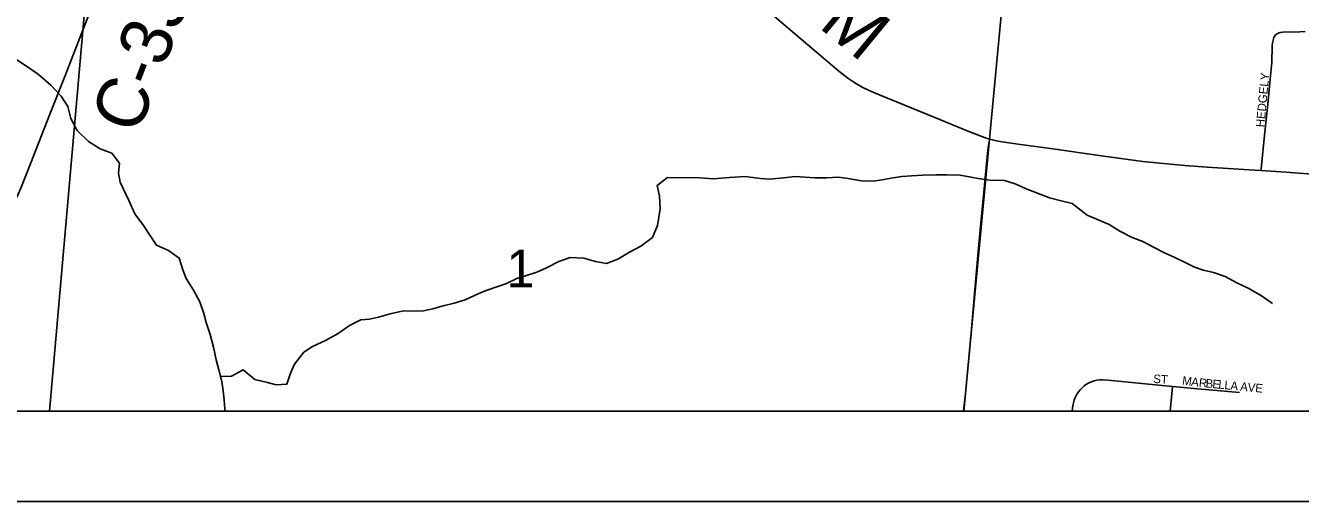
# Model space of a CAD drawing. Extents: x -209 to 4852, y 0 to 905.
# Drawn here: x 81.27 to 109.47, y 200.56 to 211.09 of the extents above; entities that cross this region are included whole.
import ezdxf

# ---------------------------------------------------------------- set-up
doc = ezdxf.new("R2010")
doc.units = 0
for name, color, linetype in [('Default', 7, 'Continuous'), ('GM_P_County_Alignment', 7, 'Continuous'), ('GM_X_County_Road', 7, 'Continuous'), ('GM_X_County_Road_Text', 7, 'Continuous'), ('GM_X_Interstate_Location', 7, 'Continuous'), ('GM_X_Minor_Lake_Text', 7, 'Continuous'), ('GM_X_Minor_River', 7, 'Continuous'), ('GM_X_Township_Road_Text', 7, 'Continuous'), ('GM_X_Township_Text', 7, 'Continuous'), ('SH_Data', 7, 'Continuous')]:
    doc.layers.add(name, color=color, linetype=linetype)

msp = doc.modelspace()

# ---------------------------------------------------------------- linework, layer by layer
at = {"layer": 'Default'}
for points in [[(59.342, 338.559), (195.342, 338.559), (195.342, 202.559), (59.342, 202.559)], [(195.342, 202.559), (195.342, 338.559), (59.342, 338.559), (59.342, 202.559)]]:
    msp.add_lwpolyline(points, close=True, dxfattribs=at)
at = {"layer": 'GM_X_County_Road'}
for points in [[(81.074, 210.329), (81.315, 210.175), (81.556, 210.007), (81.827, 209.77), (82.059, 209.525), (82.202, 209.297), (82.268, 209.031), (82.409, 208.765), (82.665, 208.528), (82.921, 208.366), (83.177, 208.266), (83.35, 208.045), (83.325, 207.825), (83.362, 207.628), (83.562, 207.206)], [(95.303, 207.034), (95.291, 207.319), (95.239, 207.555), (95.468, 207.727), (96.179, 207.722), (96.481, 207.697), (96.837, 207.725), (97.185, 207.752), (97.525, 207.704), (97.73, 207.695), (98.032, 207.723), (98.29, 207.751), (98.509, 207.735), (98.721, 207.718), (98.993, 207.723), (99.243, 207.737), (99.462, 207.705), (99.757, 207.657), (100.014, 207.647), (100.211, 207.676), (100.416, 207.713), (100.65, 207.749), (100.862, 207.762), (101.112, 207.783), (101.407, 207.788), (101.642, 207.787), (101.937, 207.777), (102.141, 207.745), (102.337, 207.705), (102.594, 207.673), (102.919, 207.663), (103.153, 207.585), (103.402, 207.477), (103.915, 207.276), (104.172, 207.214), (104.414, 207.151), (104.745, 206.897)], [(83.562, 207.206), (83.684, 206.925), (83.878, 206.665), (84.035, 206.428), (84.162, 206.23), (84.433, 206.113), (84.667, 205.944), (84.748, 205.685), (84.821, 205.495), (84.986, 205.235), (85.127, 204.976), (85.215, 204.717), (85.266, 204.519), (85.355, 204.253), (85.428, 203.971), (85.486, 203.697), (85.544, 203.469), (85.61, 203.218), (85.638, 203.005), (85.659, 202.808), (85.68, 202.603), (85.683, 202.559)], [(85.581, 203.328), (85.823, 203.33), (86.082, 203.471), (86.337, 203.256), (86.617, 203.193), (86.813, 203.138), (87.049, 203.158), (87.127, 203.4), (87.219, 203.596), (87.427, 203.867), (87.617, 203.987), (87.906, 204.121), (88.18, 204.277), (88.432, 204.457), (88.683, 204.576), (88.873, 204.596), (89.078, 204.64), (89.336, 204.713), (89.625, 204.778), (89.852, 204.769), (90.071, 204.781), (90.276, 204.825), (90.504, 204.891), (90.747, 204.949), (90.99, 205.023), (91.196, 205.119), (91.394, 205.208), (91.622, 205.289), (91.888, 205.378), (92.131, 205.497), (92.351, 205.563), (92.579, 205.636), (92.792, 205.733), (93.066, 205.867), (93.317, 205.955), (93.613, 205.944), (93.877, 205.873), (94.119, 205.826), (94.37, 205.922), (94.629, 206.078), (94.88, 206.212), (95.132, 206.399), (95.248, 206.664), (95.303, 207.034)], [(104.745, 206.897), (105.232, 206.69), (105.473, 206.543), (105.744, 206.404), (105.978, 206.31), (106.212, 206.186), (106.46, 206.062), (106.687, 205.961), (106.898, 205.853), (107.109, 205.752), (107.313, 205.681), (107.539, 205.626), (107.796, 205.54), (108.06, 205.4), (108.309, 205.276), (108.58, 205.122), (108.843, 204.944)]]:
    msp.add_lwpolyline(points, dxfattribs=at)
at = {"layer": 'GM_X_County_Road_Text'}
for points in [[(80.77, 206.794), (80.798, 206.83), (80.903, 206.982), (80.997, 207.141), (81.082, 207.306), (81.181, 207.532), (81.386, 208.052), (81.809, 209.128), (82.139, 209.965), (82.612, 211.181), (82.879, 211.877), (83.172, 212.629), (83.375, 213.149), (83.761, 214.132), (84.191, 215.23), (84.393, 215.751), (84.821, 216.851), (85.148, 217.695)], [(97.835, 211.289), (99.258, 210.083), (99.454, 209.929), (99.61, 209.823), (99.773, 209.73), (99.941, 209.647), (100.17, 209.547), (101.381, 209.059), (102.127, 208.747), (102.417, 208.633), (102.539, 208.592), (102.594, 208.577)], [(102.016, 202.559), (102.054, 202.95), (102.135, 203.817), (102.188, 204.374), (102.266, 205.241), (102.325, 205.922), (102.396, 206.727), (102.46, 207.407), (102.552, 208.343), (102.562, 208.423), (102.57, 208.488), (102.594, 208.577)], [(102.594, 208.577), (102.681, 208.554), (102.778, 208.531), (102.963, 208.502), (103.272, 208.462), (103.887, 208.381), (105.117, 208.201), (105.98, 208.082), (106.351, 208.042), (106.908, 207.991), (107.405, 207.955), (108.335, 207.897), (108.589, 207.881)], [(108.589, 207.881), (109.142, 207.846), (109.823, 207.796), (110.32, 207.765), (110.649, 207.744), (110.993, 207.723), (111.221, 207.71), (111.492, 207.694), (111.741, 207.677), (112.002, 207.666), (112.161, 207.658), (112.347, 207.651), (112.624, 207.64), (112.735, 207.635)]]:
    msp.add_lwpolyline(points, dxfattribs=at)
at = {"layer": 'GM_X_Minor_Lake_Text'}
msp.add_lwpolyline([(61.776, 202.559), (195.342, 202.559)], dxfattribs=at)
at = {"layer": 'GM_X_Minor_River'}
for points in [[(61.756, 202.559), (81.8, 202.559), (83.068, 217.043), (63.212, 218.824)], [(81.8, 202.559), (102.019, 202.559), (103.184, 214.918), (83.068, 217.043)], [(102.019, 202.559), (122.379, 202.559), (123.431, 212.988), (103.184, 214.918)]]:
    msp.add_lwpolyline(points, close=True, dxfattribs=at)
at = {"layer": 'GM_X_Township_Text'}
for points in [[(108.589, 207.881), (108.593, 207.919), (108.639, 208.367), (108.679, 208.735), (108.744, 209.353), (108.797, 209.907), (108.828, 210.276), (108.842, 210.647), (108.848, 210.708), (108.858, 210.769), (108.876, 210.828), (108.91, 210.882), (108.959, 210.918), (109.017, 210.937), (109.078, 210.947), (109.139, 210.95), (109.263, 210.946), (109.448, 210.949), (109.571, 210.959)], [(104.415, 202.559), (104.432, 202.682), (104.445, 202.743), (104.463, 202.802), (104.485, 202.86), (104.512, 202.916), (104.553, 202.983), (104.591, 203.032), (104.634, 203.076), (104.682, 203.117), (104.733, 203.152), (104.787, 203.182), (104.844, 203.207), (104.903, 203.227), (104.964, 203.241), (105.026, 203.248), (105.088, 203.25), (105.212, 203.243), (105.956, 203.17), (106.634, 203.107)], [(106.634, 203.107), (106.618, 202.939), (106.582, 202.559)], [(106.634, 203.107), (107.195, 203.055), (108.113, 202.969)]]:
    msp.add_lwpolyline(points, dxfattribs=at)
at = {"layer": 'SH_Data'}
msp.add_line((57.342, 200.559), (197.342, 200.559), dxfattribs=at)

# ---------------------------------------------------------------- texts
at = {"layer": 'GM_P_County_Alignment'}
for s, height, rotation, p in [('C-338', 1.1364, 68.9618, (83.748, 208.646)), ('M', 1.136, 320.5724, (98.785, 211.063))]:
    msp.add_text(s, height=height, rotation=rotation, dxfattribs=at).set_placement(p)
at = {"layer": 'GM_X_Interstate_Location'}
for s, height, rotation, p in [('HEDGELY', 0.1894, 84.7257, (108.666, 208.833)), ('ST', 0.1894, 356.4254, (106.204, 203.182)), ('M', 0.189, 352.2808, (106.84, 203.148)), ('A', 0.189, 352.5986, (107.039, 203.121)), ('R', 0.189, 354.2425, (107.211, 203.099)), ('B', 0.189, 354.6725, (107.361, 203.084)), ('E', 0.189, 354.6885, (107.511, 203.07)), ('L', 0.189, 354.6936, (107.643, 203.058)), ('L', 0.189, 354.6885, (107.776, 203.045)), ('A', 0.189, 354.6881, (107.909, 203.033)), ('A', 0.189, 354.6809, (108.125, 203.013)), ('V', 0.189, 354.6809, (108.291, 202.997)), ('E', 0.189, 354.6936, (108.457, 202.982))]:
    msp.add_text(s, height=height, rotation=rotation, dxfattribs=at).set_placement(p)
at = {"layer": 'GM_X_Township_Road_Text'}
msp.add_text('1', height=0.837, rotation=0, dxfattribs=at).set_placement((91.902, 205.298))

doc.saveas('drawing.dxf')
